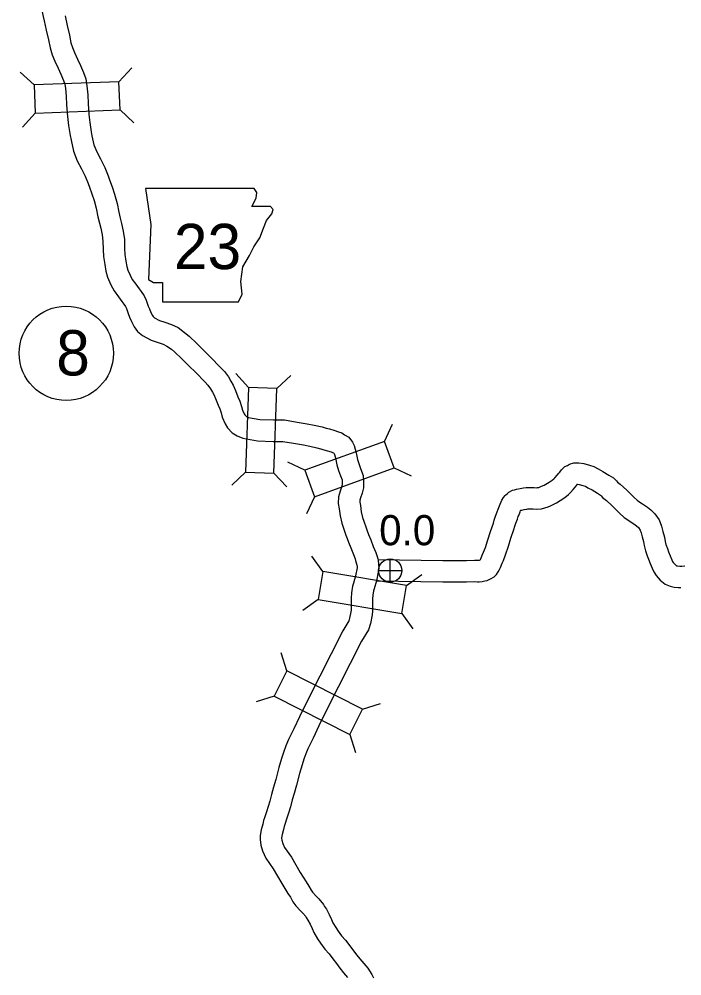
# Model space of a CAD drawing. Extents: x -939622 to -934245, y 1383184 to 1385301.
# Drawn here: x -935461.58 to -935433.74, y 1384098.09 to 1384138.26 of the extents above; entities that cross this region are included whole.
import ezdxf

# ---------------------------------------------------------------- set-up
doc = ezdxf.new("R2010")
doc.units = 0
for name, color, linetype in [('Level 10', 7, 'Continuous'), ('Level 20', 7, 'Continuous'), ('Level 21', 7, 'Continuous'), ('Level 25', 7, 'Continuous'), ('Level 26', 7, 'Continuous'), ('Level 27', 7, 'Continuous')]:
    doc.layers.add(name, color=color, linetype=linetype)

msp = doc.modelspace()

# ---------------------------------------------------------------- linework, layer by layer
at = {"layer": 'Level 10'}
for points in [[(-935460.639, 1384138.682), (-935460.525, 1384138.197), (-935460.437, 1384137.796), (-935460.343, 1384137.397), (-935460.275, 1384137.061), (-935460.19, 1384136.766), (-935460.079, 1384136.505), (-935459.944, 1384136.202), (-935459.824, 1384135.949), (-935459.711, 1384135.69), (-935459.658, 1384135.538), (-935459.629, 1384135.35), (-935459.597, 1384135.023), (-935459.583, 1384134.669), (-935459.548, 1384134.171), (-935459.499, 1384133.801), (-935459.441, 1384133.373), (-935459.397, 1384133.175), (-935459.298, 1384132.722), (-935459.137, 1384132.314), (-935458.954, 1384131.984), (-935458.802, 1384131.675), (-935458.684, 1384131.36), (-935458.623, 1384131.201), (-935458.522, 1384130.923), (-935458.429, 1384130.653), (-935458.342, 1384130.324), (-935458.272, 1384129.961), (-935458.206, 1384129.694), (-935458.153, 1384129.48), (-935458.093, 1384129.202), (-935458.057, 1384128.937), (-935458.046, 1384128.597), (-935458.033, 1384128.296), (-935457.981, 1384127.956), (-935457.935, 1384127.681), (-935457.866, 1384127.427), (-935457.731, 1384127.113), (-935457.586, 1384126.848), (-935457.409, 1384126.606), (-935457.267, 1384126.41), (-935457.183, 1384126.299), (-935457.109, 1384126.193), (-935457.071, 1384126.113), (-935456.998, 1384125.907), (-935456.94, 1384125.752), (-935456.859, 1384125.569), (-935456.78, 1384125.402), (-935456.75, 1384125.34), (-935456.604, 1384125.15), (-935456.395, 1384124.974), (-935456.032, 1384124.785), (-935455.745, 1384124.687), (-935455.524, 1384124.612), (-935455.371, 1384124.538), (-935455.18, 1384124.399), (-935455.045, 1384124.286), (-935454.746, 1384123.994), (-935454.438, 1384123.694), (-935454.173, 1384123.434), (-935453.768, 1384123.013), (-935453.646, 1384122.888), (-935453.538, 1384122.736), (-935453.453, 1384122.601), (-935453.4, 1384122.506), (-935453.33, 1384122.334), (-935453.223, 1384122.06), (-935453.15, 1384121.893), (-935453.096, 1384121.736), (-935453.051, 1384121.555), (-935452.927, 1384121.274), (-935452.824, 1384121.107), (-935452.635, 1384120.899), (-935452.424, 1384120.761), (-935452.186, 1384120.671), (-935451.56, 1384120.555), (-935450.905, 1384120.532), (-935450.503, 1384120.533), (-935450.053, 1384120.456), (-935449.639, 1384120.382), (-935449.365, 1384120.333), (-935449.08, 1384120.266), (-935448.918, 1384120.221)], [(-935459.648, 1384138.397), (-935459.559, 1384137.996), (-935459.463, 1384137.588), (-935459.4, 1384137.275), (-935459.341, 1384137.069), (-935459.254, 1384136.865), (-935459.126, 1384136.577), (-935459.005, 1384136.322), (-935458.873, 1384136.02), (-935458.781, 1384135.756), (-935458.736, 1384135.462), (-935458.699, 1384135.086), (-935458.684, 1384134.719), (-935458.652, 1384134.262), (-935458.607, 1384133.921), (-935458.554, 1384133.531), (-935458.518, 1384133.368), (-935458.434, 1384132.985), (-935458.321, 1384132.698), (-935458.157, 1384132.4), (-935457.975, 1384132.033), (-935457.842, 1384131.678), (-935457.781, 1384131.517), (-935457.673, 1384131.223), (-935457.568, 1384130.914), (-935457.465, 1384130.525), (-935457.393, 1384130.154), (-935457.333, 1384129.91), (-935457.277, 1384129.684), (-935457.206, 1384129.359), (-935457.159, 1384129.011), (-935457.147, 1384128.63), (-935457.136, 1384128.384), (-935457.093, 1384128.098), (-935457.055, 1384127.874), (-935457.014, 1384127.724), (-935456.921, 1384127.507), (-935456.825, 1384127.331), (-935456.683, 1384127.137), (-935456.542, 1384126.945), (-935456.454, 1384126.827), (-935456.328, 1384126.648), (-935456.237, 1384126.456), (-935456.153, 1384126.215), (-935456.106, 1384126.093), (-935456.041, 1384125.944), (-935455.98, 1384125.816), (-935455.949, 1384125.776), (-935455.891, 1384125.727), (-935455.676, 1384125.615), (-935455.455, 1384125.539), (-935455.181, 1384125.446), (-935454.905, 1384125.312), (-935454.626, 1384125.109), (-935454.441, 1384124.954), (-935454.117, 1384124.638), (-935453.809, 1384124.337), (-935453.534, 1384124.068), (-935453.122, 1384123.639), (-935452.953, 1384123.466), (-935452.79, 1384123.237), (-935452.68, 1384123.063), (-935452.587, 1384122.898), (-935452.494, 1384122.666), (-935452.391, 1384122.403), (-935452.311, 1384122.22), (-935452.232, 1384121.992), (-935452.196, 1384121.847), (-935452.128, 1384121.693), (-935452.101, 1384121.649), (-935452.047, 1384121.59), (-935452.014, 1384121.568), (-935451.942, 1384121.541), (-935451.462, 1384121.452), (-935450.89, 1384121.432), (-935450.428, 1384121.433), (-935449.898, 1384121.343), (-935449.481, 1384121.268), (-935449.181, 1384121.215), (-935448.856, 1384121.138), (-935448.678, 1384121.088), (-935448.546, 1384121.055), (-935448.359, 1384121.004), (-935448.163, 1384120.938), (-935448.029, 1384120.887), (-935447.907, 1384120.815), (-935447.736, 1384120.706), (-935447.572, 1384120.502), (-935447.508, 1384120.355), (-935447.419, 1384120.051), (-935447.363, 1384119.769), (-935447.31, 1384119.606), (-935447.234, 1384119.395), (-935447.129, 1384119.103), (-935447.109, 1384118.854), (-935447.116, 1384118.577), (-935447.174, 1384118.356), (-935447.237, 1384118.169)], [(-935448.908, 1384120.218), (-935448.775, 1384120.185), (-935448.622, 1384120.143), (-935448.466, 1384120.09), (-935448.42, 1384120.073), (-935448.376, 1384120.047), (-935448.35, 1384120.031), (-935448.294, 1384119.837), (-935448.236, 1384119.542), (-935448.161, 1384119.313), (-935448.08, 1384119.09), (-935448.016, 1384118.912), (-935448.01, 1384118.83), (-935448.013, 1384118.704), (-935448.037, 1384118.614), (-935448.097, 1384118.436), (-935448.161, 1384118.21), (-935448.174, 1384117.918), (-935448.135, 1384117.702), (-935448.091, 1384117.401), (-935448.02, 1384117.097), (-935447.955, 1384116.893), (-935447.85, 1384116.596), (-935447.802, 1384116.461), (-935447.739, 1384116.296), (-935447.65, 1384116.067), (-935447.537, 1384115.785), (-935447.464, 1384115.606), (-935447.451, 1384115.536), (-935447.393, 1384115.338), (-935447.382, 1384115.313), (-935447.375, 1384115.235), (-935447.38, 1384115.213)], [(-935446.513, 1384115.573), (-935443.775, 1384115.537), (-935442.792, 1384115.538), (-935442.455, 1384115.546), (-935442.281, 1384115.541), (-935442.264, 1384115.54), (-935442.235, 1384115.547), (-935442.209, 1384115.553), (-935442.194, 1384115.579), (-935442.179, 1384115.608), (-935442.123, 1384115.755), (-935442.068, 1384115.883), (-935441.99, 1384116.073), (-935441.885, 1384116.401), (-935441.775, 1384116.753), (-935441.657, 1384117.096), (-935441.62, 1384117.228), (-935441.563, 1384117.399), (-935441.495, 1384117.573), (-935441.459, 1384117.682), (-935441.433, 1384117.751), (-935441.373, 1384117.9), (-935441.334, 1384117.997), (-935441.3, 1384118.065), (-935441.239, 1384118.183), (-935441.16, 1384118.261), (-935441.136, 1384118.285), (-935441.069, 1384118.35), (-935441.004, 1384118.401), (-935440.853, 1384118.482), (-935440.777, 1384118.498), (-935440.688, 1384118.523), (-935440.538, 1384118.558), (-935440.39, 1384118.58), (-935440.276, 1384118.597), (-935440.126, 1384118.595), (-935439.94, 1384118.596), (-935439.837, 1384118.585), (-935439.799, 1384118.59), (-935439.753, 1384118.601), (-935439.699, 1384118.62), (-935439.643, 1384118.646), (-935439.531, 1384118.7), (-935439.449, 1384118.743), (-935439.319, 1384118.82), (-935439.188, 1384118.903), (-935439.115, 1384118.965), (-935439.072, 1384119.007), (-935438.981, 1384119.109), (-935438.907, 1384119.195), (-935438.871, 1384119.242), (-935438.793, 1384119.333), (-935438.658, 1384119.478), (-935438.543, 1384119.527), (-935438.461, 1384119.572), (-935438.281, 1384119.635), (-935438.064, 1384119.638), (-935437.864, 1384119.609), (-935437.628, 1384119.539), (-935437.443, 1384119.478), (-935437.26, 1384119.382), (-935437.063, 1384119.274), (-935436.807, 1384119.118), (-935436.619, 1384118.996), (-935436.486, 1384118.879), (-935436.441, 1384118.825), (-935436.327, 1384118.736), (-935436.057, 1384118.486), (-935435.846, 1384118.273), (-935435.748, 1384118.177), (-935435.613, 1384118.059), (-935435.542, 1384118.012), (-935435.393, 1384117.908), (-935435.31, 1384117.851), (-935435.178, 1384117.769), (-935435.044, 1384117.662), (-935434.872, 1384117.494), (-935434.696, 1384117.237), (-935434.59, 1384116.979), (-935434.534, 1384116.753), (-935434.471, 1384116.514), (-935434.443, 1384116.334), (-935434.409, 1384116.199), (-935434.35, 1384116.03), (-935434.304, 1384115.9), (-935434.237, 1384115.733), (-935434.169, 1384115.561), (-935434.135, 1384115.489), (-935434.112, 1384115.453), (-935434.039, 1384115.376), (-935433.96, 1384115.314), (-935433.923, 1384115.307), (-935433.825, 1384115.294), (-935433.745, 1384115.291)], [(-935446.573, 1384114.674), (-935443.781, 1384114.637), (-935442.781, 1384114.638), (-935442.458, 1384114.646), (-935442.327, 1384114.642), (-935442.258, 1384114.637), (-935442.132, 1384114.643), (-935442.019, 1384114.673), (-935441.924, 1384114.695), (-935441.842, 1384114.73), (-935441.774, 1384114.756), (-935441.63, 1384114.843), (-935441.528, 1384114.943), (-935441.455, 1384115.058), (-935441.402, 1384115.15), (-935441.356, 1384115.241), (-935441.288, 1384115.418), (-935441.238, 1384115.535), (-935441.144, 1384115.763), (-935441.027, 1384116.129), (-935440.92, 1384116.472), (-935440.797, 1384116.829), (-935440.759, 1384116.966), (-935440.716, 1384117.094), (-935440.649, 1384117.266), (-935440.611, 1384117.379), (-935440.594, 1384117.424), (-935440.537, 1384117.568), (-935440.514, 1384117.626), (-935440.507, 1384117.639), (-935440.465, 1384117.651), (-935440.369, 1384117.673), (-935440.259, 1384117.69), (-935440.217, 1384117.696), (-935440.128, 1384117.695), (-935439.984, 1384117.696), (-935439.83, 1384117.68), (-935439.64, 1384117.703), (-935439.494, 1384117.737), (-935439.354, 1384117.788), (-935439.26, 1384117.832), (-935439.126, 1384117.896), (-935439.008, 1384117.958), (-935438.849, 1384118.053), (-935438.654, 1384118.176), (-935438.509, 1384118.298), (-935438.42, 1384118.386), (-935438.304, 1384118.516), (-935438.209, 1384118.627), (-935438.171, 1384118.675), (-935438.125, 1384118.73), (-935438.113, 1384118.736), (-935438.059, 1384118.728), (-935437.896, 1384118.679), (-935437.794, 1384118.646), (-935437.685, 1384118.589), (-935437.513, 1384118.495), (-935437.287, 1384118.357), (-935437.165, 1384118.277), (-935437.132, 1384118.249), (-935437.071, 1384118.175), (-935436.911, 1384118.05), (-935436.683, 1384117.839), (-935436.479, 1384117.633), (-935436.358, 1384117.516), (-935436.161, 1384117.342), (-935436.047, 1384117.267), (-935435.906, 1384117.169), (-935435.804, 1384117.098), (-935435.698, 1384117.033), (-935435.641, 1384116.987), (-935435.565, 1384116.913), (-935435.493, 1384116.807), (-935435.447, 1384116.697), (-935435.406, 1384116.531), (-935435.353, 1384116.33), (-935435.326, 1384116.155), (-935435.273, 1384115.941), (-935435.198, 1384115.73), (-935435.146, 1384115.582), (-935435.073, 1384115.4), (-935434.995, 1384115.203), (-935434.924, 1384115.052), (-935434.823, 1384114.895), (-935434.647, 1384114.71), (-935434.436, 1384114.542), (-935434.237, 1384114.449), (-935434.06, 1384114.417), (-935433.901, 1384114.397), (-935433.783, 1384114.392)], [(-935447.237, 1384118.169), (-935447.266, 1384118.066), (-935447.27, 1384117.979), (-935447.246, 1384117.846), (-935447.206, 1384117.569), (-935447.152, 1384117.338), (-935447.101, 1384117.18), (-935447.002, 1384116.898), (-935446.958, 1384116.774), (-935446.899, 1384116.619), (-935446.812, 1384116.396), (-935446.703, 1384116.123), (-935446.596, 1384115.861), (-935446.544, 1384115.704), (-935446.516, 1384115.607), (-935446.498, 1384115.54), (-935446.468, 1384115.19), (-935446.495, 1384115.045)], [(-935433.791, 1384115.291), (-935433.622, 1384115.301)], [(-935447.378, 1384115.222), (-935447.447, 1384114.894), (-935447.537, 1384114.584), (-935447.572, 1384114.45), (-935447.618, 1384114.176), (-935447.631, 1384113.95), (-935447.631, 1384113.66), (-935447.633, 1384113.446), (-935447.639, 1384113.382), (-935447.696, 1384113.107), (-935447.732, 1384112.991), (-935447.981, 1384112.576), (-935449.443, 1384109.705), (-935449.802, 1384108.972), (-935450.038, 1384108.461), (-935450.26, 1384108.011), (-935450.38, 1384107.745), (-935450.471, 1384107.472), (-935450.552, 1384107.217), (-935450.664, 1384106.833), (-935450.795, 1384106.34), (-935450.892, 1384106.007), (-935450.979, 1384105.71), (-935451.05, 1384105.424), (-935451.119, 1384105.204), (-935451.194, 1384104.977), (-935451.271, 1384104.723), (-935451.309, 1384104.614), (-935451.347, 1384104.459), (-935451.41, 1384104.219), (-935451.454, 1384103.989), (-935451.461, 1384103.815), (-935451.424, 1384103.583), (-935451.352, 1384103.338), (-935451.211, 1384103.027), (-935450.904, 1384102.586), (-935450.547, 1384101.962), (-935450.286, 1384101.555), (-935450.186, 1384101.396), (-935450.075, 1384101.2), (-935449.954, 1384101.036), (-935449.755, 1384100.814), (-935449.655, 1384100.718), (-935449.541, 1384100.578), (-935449.517, 1384100.536), (-935449.445, 1384100.426), (-935449.356, 1384100.261), (-935449.274, 1384100.081), (-935449.194, 1384099.905), (-935449.042, 1384099.648), (-935448.923, 1384099.462), (-935448.738, 1384099.204), (-935448.559, 1384099.008), (-935448.397, 1384098.801), (-935448.249, 1384098.609), (-935448.104, 1384098.407), (-935447.955, 1384098.224), (-935447.781, 1384098.025)], [(-935446.497, 1384115.036), (-935446.573, 1384114.675), (-935446.67, 1384114.344), (-935446.691, 1384114.262), (-935446.722, 1384114.075), (-935446.731, 1384113.923), (-935446.731, 1384113.655), (-935446.734, 1384113.399), (-935446.748, 1384113.248), (-935446.824, 1384112.881), (-935446.905, 1384112.62), (-935447.193, 1384112.14), (-935448.638, 1384109.303), (-935448.99, 1384108.585), (-935449.226, 1384108.074), (-935449.445, 1384107.628), (-935449.541, 1384107.416), (-935449.616, 1384107.192), (-935449.69, 1384106.956), (-935449.796, 1384106.592), (-935449.928, 1384106.097), (-935450.029, 1384105.754), (-935450.11, 1384105.476), (-935450.183, 1384105.181), (-935450.263, 1384104.928), (-935450.336, 1384104.706), (-935450.415, 1384104.446), (-935450.445, 1384104.357), (-935450.475, 1384104.236), (-935450.532, 1384104.021), (-935450.557, 1384103.885), (-935450.558, 1384103.867), (-935450.545, 1384103.781), (-935450.507, 1384103.652), (-935450.426, 1384103.474), (-935450.143, 1384103.068), (-935449.777, 1384102.429), (-935449.525, 1384102.037), (-935449.413, 1384101.857), (-935449.318, 1384101.69), (-935449.256, 1384101.605), (-935449.106, 1384101.439), (-935448.992, 1384101.329), (-935448.793, 1384101.086), (-935448.747, 1384101.002), (-935448.671, 1384100.888), (-935448.549, 1384100.661), (-935448.455, 1384100.454), (-935448.395, 1384100.322), (-935448.276, 1384100.12), (-935448.178, 1384099.967), (-935448.037, 1384099.771), (-935447.873, 1384099.59), (-935447.687, 1384099.354), (-935447.527, 1384099.146), (-935447.389, 1384098.955), (-935447.266, 1384098.804), (-935447.096, 1384098.609), (-935446.933, 1384098.414), (-935446.767, 1384098.153), (-935446.694, 1384098.009)]]:
    msp.add_lwpolyline(points, dxfattribs=at)
at = {"layer": 'Level 20'}
for p, q in [((-935457.387, 1384135.637), (-935456.849, 1384136.219)), ((-935460.948, 1384135.498), (-935461.53, 1384136.036)), ((-935460.902, 1384134.311), (-935461.44, 1384133.73)), ((-935457.341, 1384134.45), (-935456.759, 1384133.913)), ((-935451.938, 1384122.802), (-935452.477, 1384123.382)), ((-935450.75, 1384122.76), (-935450.171, 1384123.299)), ((-935446.229, 1384120.534), (-935445.893, 1384121.251)), ((-935449.581, 1384119.322), (-935450.298, 1384119.658)), ((-935445.825, 1384119.417), (-935445.108, 1384119.081)), ((-935452.065, 1384119.24), (-935452.645, 1384118.701)), ((-935450.878, 1384119.198), (-935450.338, 1384118.618)), ((-935449.177, 1384118.205), (-935449.513, 1384117.488)), ((-935448.819, 1384115.068), (-935449.28, 1384115.712)), ((-935445.304, 1384114.483), (-935444.659, 1384114.943)), ((-935449.015, 1384113.896), (-935449.659, 1384113.436)), ((-935445.499, 1384113.311), (-935445.039, 1384112.666)), ((-935450.33, 1384110.899), (-935450.575, 1384111.653)), ((-935450.869, 1384109.841), (-935451.622, 1384109.596)), ((-935447.154, 1384109.282), (-935446.401, 1384109.527)), ((-935447.693, 1384108.224), (-935447.448, 1384107.47))]:
    msp.add_line(p, q, dxfattribs=at)
for points in [[(-935460.902, 1384134.311), (-935457.341, 1384134.45), (-935457.387, 1384135.637), (-935460.948, 1384135.498)], [(-935450.878, 1384119.198), (-935450.75, 1384122.76), (-935451.938, 1384122.802), (-935452.065, 1384119.24)], [(-935449.177, 1384118.205), (-935445.825, 1384119.417), (-935446.229, 1384120.534), (-935449.581, 1384119.322)], [(-935445.304, 1384114.483), (-935448.819, 1384115.068), (-935449.015, 1384113.896), (-935445.499, 1384113.311)], [(-935447.154, 1384109.282), (-935450.33, 1384110.899), (-935450.869, 1384109.841), (-935447.693, 1384108.224)]]:
    msp.add_lwpolyline(points, close=True, dxfattribs=at)
at = {"layer": 'Level 21'}
msp.add_lwpolyline([(-935456.269, 1384131.157), (-935456.041, 1384129.635), (-935456.142, 1384127.325), (-935455.939, 1384127.198), (-935455.558, 1384127.198), (-935455.558, 1384126.386), (-935452.361, 1384126.386), (-935452.209, 1384126.716), (-935452.26, 1384127.249), (-935452.183, 1384127.858), (-935451.904, 1384128.34), (-935451.727, 1384128.696), (-935451.473, 1384129.076), (-935451.321, 1384129.482), (-935451.194, 1384129.812), (-935450.965, 1384130.091), (-935450.915, 1384130.269), (-935451.016, 1384130.396), (-935451.803, 1384130.396), (-935451.625, 1384130.751), (-935451.6, 1384130.98), (-935451.705, 1384131.155)], close=True, dxfattribs=at)
at = {"layer": 'Level 26'}
for p, q in [((-935445.99, 1384114.624), (-935445.99, 1384115.599)), ((-935446.478, 1384115.111), (-935445.503, 1384115.111))]:
    msp.add_line(p, q, dxfattribs=at)
msp.add_circle((-935445.99, 1384115.111), 0.487, dxfattribs=at)
at = {"layer": 'Level 27'}
msp.add_circle((-935459.598, 1384124.231), 1.98, dxfattribs=at)

# ---------------------------------------------------------------- texts
at = {"layer": 'Level 21'}
msp.add_text('23', height=1.9008, dxfattribs=at).set_placement((-935455.079, 1384127.767))
at = {"layer": 'Level 25'}
msp.add_text('0.0', height=1.2672, dxfattribs=at).set_placement((-935446.455, 1384116.171))
at = {"layer": 'Level 27'}
msp.add_text('8', height=1.901, dxfattribs=at).set_placement((-935460.021, 1384123.302))

doc.saveas('drawing.dxf')
